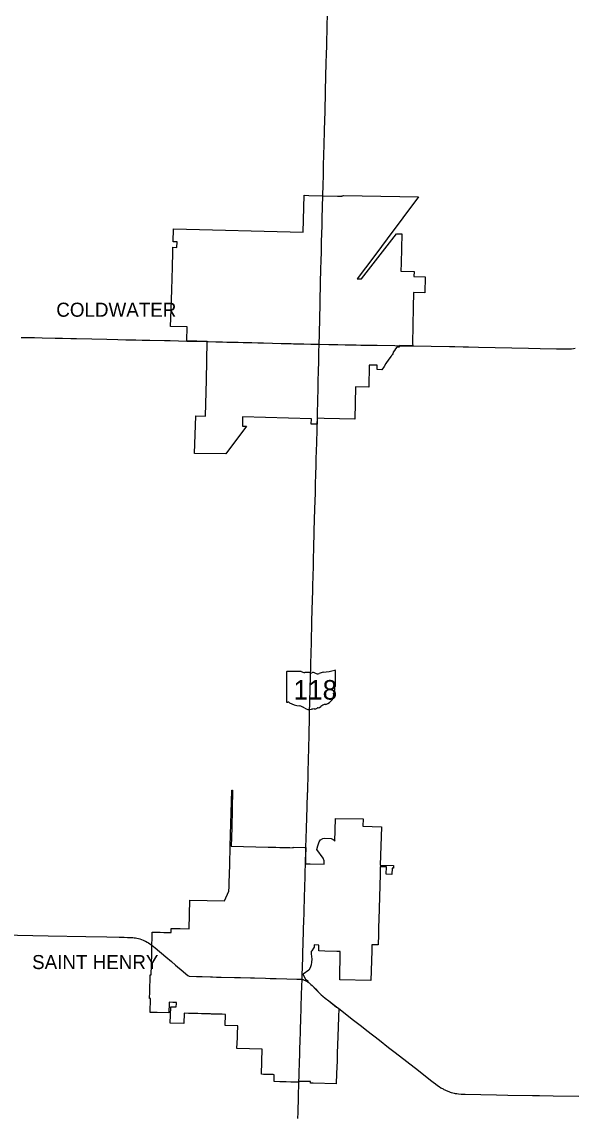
# Model space of a CAD drawing. Extents: x 0 to 34, y 0 to 22.
# Drawn here: x 3.256 to 3.572, y 18.985 to 19.611 of the extents above; entities that cross this region are included whole.
import ezdxf

# ---------------------------------------------------------------- set-up
doc = ezdxf.new("R2010")
doc.units = 0
for name, color, linetype in [('GM_X_Corporation', 7, 'Continuous'), ('GM_X_Corporation_Text', 7, 'Continuous'), ('GM_X_State_Location', 7, 'Continuous'), ('GM_X_State_Route', 7, 'Continuous'), ('GM_X_State_Shield', 7, 'Continuous')]:
    doc.layers.add(name, color=color, linetype=linetype)

msp = doc.modelspace()

# ---------------------------------------------------------------- linework, layer by layer
at = {"layer": 'GM_X_Corporation'}
for points in [[(3.36152, 19.40631), (3.36201, 19.42829), (3.35037, 19.42855), (3.35048, 19.43669), (3.34102, 19.43692), (3.34133, 19.44666), (3.34164, 19.45776), (3.34201, 19.47075), (3.34227, 19.47944), (3.34235, 19.48215), (3.34463, 19.48207), (3.34471, 19.48528), (3.34241, 19.48538), (3.3426, 19.49275), (3.41685, 19.4909), (3.41735, 19.51196), (3.41997, 19.51185), (3.42803, 19.51165), (3.43638, 19.51147), (3.43886, 19.51145), (3.43917, 19.51151), (3.43943, 19.5116), (3.44013, 19.51171), (3.45053, 19.51156), (3.48281, 19.51102), (3.46476, 19.48699), (3.45831, 19.47817), (3.45248, 19.47047), (3.44763, 19.46421), (3.45016, 19.46411), (3.47016, 19.48989), (3.47322, 19.48984), (3.47283, 19.47308), (3.47272, 19.46846), (3.48023, 19.46836), (3.48017, 19.46537), (3.48661, 19.46527), (3.4864, 19.4562), (3.47996, 19.45635), (3.47977, 19.44768), (3.47933, 19.4271), (3.47956, 19.42579), (3.4721, 19.42589), (3.47146, 19.42494), (3.47041, 19.42496), (3.46967, 19.42401), (3.46912, 19.42306), (3.46829, 19.42211), (3.46801, 19.42122), (3.46771, 19.42054), (3.46732, 19.42018), (3.46706, 19.41983), (3.46586, 19.41822), (3.46417, 19.4157), (3.46314, 19.41388), (3.46185, 19.41214), (3.45915, 19.41215), (3.45923, 19.41476), (3.45464, 19.41479), (3.45436, 19.40214), (3.44668, 19.40235), (3.44632, 19.38386), (3.42875, 19.38423), (3.42492, 19.38435), (3.42484, 19.38091), (3.42149, 19.38093), (3.42157, 19.38403), (3.3822, 19.38509), (3.38204, 19.37979), (3.38451, 19.37973), (3.37257, 19.36395), (3.35472, 19.36416), (3.35544, 19.38566), (3.36097, 19.38554)], [(3.43716, 19.04664), (3.43702, 19.04173), (3.43666, 19.03055), (3.43635, 19.02112), (3.43634, 19.02064), (3.43632, 19.02015), (3.43621, 19.01664), (3.43597, 19.00941), (3.43578, 19.00356), (3.42245, 19.00385), (3.42106, 19.00389), (3.42109, 19.00482), (3.41997, 19.00484), (3.41788, 19.00488), (3.41485, 19.00494), (3.41437, 19.00495), (3.41436, 19.00458), (3.41435, 19.00443), (3.41387, 19.00444), (3.40984, 19.00455), (3.40713, 19.00463), (3.40661, 19.00464), (3.40339, 19.00473), (3.40018, 19.00482), (3.40018, 19.00488), (3.40019, 19.00539), (3.40021, 19.00603), (3.40024, 19.00692), (3.40029, 19.00877), (3.39965, 19.00879), (3.39807, 19.00883), (3.39598, 19.00889), (3.39406, 19.00895), (3.3929, 19.00898), (3.39338, 19.02338), (3.37897, 19.02379), (3.3792, 19.03006), (3.37921, 19.03054), (3.37928, 19.03247), (3.3793, 19.03287), (3.37931, 19.03327), (3.37939, 19.03536), (3.37944, 19.03676), (3.37214, 19.03695), (3.37234, 19.04328), (3.37057, 19.04332), (3.36492, 19.04347), (3.36439, 19.04348), (3.36386, 19.0435), (3.36198, 19.04354), (3.36184, 19.04355), (3.35873, 19.04363), (3.35655, 19.04368), (3.35639, 19.04369), (3.35476, 19.04373), (3.35453, 19.04374), (3.35267, 19.04378), (3.3513, 19.04382), (3.34869, 19.04389), (3.34853, 19.03811), (3.34084, 19.0383), (3.34109, 19.04765), (3.34429, 19.04757), (3.34435, 19.04957), (3.34437, 19.0501), (3.34228, 19.05015), (3.34018, 19.0502), (3.34017, 19.04971), (3.34017, 19.04967), (3.34002, 19.04411), (3.33326, 19.04428), (3.33166, 19.04432), (3.32974, 19.04437), (3.32926, 19.04438), (3.32946, 19.05228), (3.329, 19.05229), (3.32911, 19.05615), (3.32916, 19.05808), (3.32922, 19.06), (3.32927, 19.06193), (3.32938, 19.06595), (3.32986, 19.06594), (3.33002, 19.07138), (3.33021, 19.07823), (3.33033, 19.08283), (3.33045, 19.08712), (3.33054, 19.09034), (3.33087, 19.09034), (3.33103, 19.09033), (3.33301, 19.09028), (3.33507, 19.09023), (3.33712, 19.09018), (3.33917, 19.09013), (3.34126, 19.09008), (3.34136, 19.09245), (3.34288, 19.09242), (3.34465, 19.09239), (3.34647, 19.09235), (3.35157, 19.09225), (3.35166, 19.09224), (3.35207, 19.10864), (3.3718, 19.10817), (3.37435, 19.1137), (3.37443, 19.11623), (3.3745, 19.11848), (3.37481, 19.12884), (3.37511, 19.13945), (3.37596, 19.17131), (3.37596, 19.17163), (3.3765, 19.17162), (3.37649, 19.1713), (3.37594, 19.15007), (3.37564, 19.13951), (3.39672, 19.139), (3.39865, 19.13895), (3.40122, 19.13889), (3.40347, 19.13883), (3.40572, 19.13878), (3.40837, 19.13871), (3.40918, 19.13869), (3.41112, 19.13864), (3.41113, 19.139), (3.41775, 19.13881), (3.41839, 19.13879), (3.41824, 19.13362), (3.41812, 19.12935), (3.42087, 19.12934), (3.42889, 19.12918), (3.4289, 19.13115), (3.42822, 19.13268), (3.42473, 19.13759), (3.42512, 19.13979), (3.42595, 19.14207), (3.42676, 19.14306), (3.42804, 19.14388), (3.42929, 19.14406), (3.43292, 19.14393), (3.43403, 19.1434), (3.43447, 19.14293), (3.43492, 19.14238), (3.43514, 19.14876), (3.43533, 19.15543), (3.45107, 19.15522), (3.45101, 19.15094), (3.46152, 19.15062), (3.46093, 19.12865), (3.46849, 19.1285), (3.46844, 19.12696), (3.46763, 19.12698), (3.46752, 19.12338), (3.46431, 19.12344), (3.46444, 19.12761), (3.4609, 19.12768), (3.46088, 19.12711), (3.46088, 19.12689), (3.46079, 19.12351), (3.46009, 19.09736), (3.45999, 19.09328), (3.45984, 19.0877), (3.45975, 19.08449), (3.45975, 19.08433), (3.45974, 19.08401), (3.4597, 19.083), (3.45614, 19.08304), (3.45608, 19.07966), (3.45553, 19.06273), (3.43776, 19.063), (3.43804, 19.0793), (3.43605, 19.07934), (3.42927, 19.07949), (3.42574, 19.07957), (3.42581, 19.08184), (3.42584, 19.08296), (3.42308, 19.08303), (3.42309, 19.08171), (3.42275, 19.08118), (3.42173, 19.0796), (3.42144, 19.07918), (3.42149, 19.078), (3.42162, 19.07639), (3.42173, 19.07478), (3.42168, 19.07317), (3.42147, 19.07157), (3.42086, 19.06997), (3.42001, 19.06861), (3.4169, 19.06633), (3.41688, 19.06583), (3.4182, 19.06351), (3.41957, 19.06254), (3.41956, 19.06177), (3.41994, 19.0615), (3.42023, 19.06127), (3.42052, 19.06104), (3.42124, 19.0604), (3.42189, 19.05978), (3.4238, 19.05781), (3.42516, 19.0564), (3.42596, 19.05561), (3.42605, 19.05552), (3.42617, 19.05541), (3.42631, 19.05527), (3.4267, 19.0549), (3.42717, 19.05447), (3.42805, 19.05372), (3.42944, 19.05258), (3.43149, 19.051), (3.43594, 19.04753)]]:
    msp.add_lwpolyline(points, close=True, dxfattribs=at)
at = {"layer": 'GM_X_State_Route'}
for p, q in [((3.34079, 19.42875), (3.35039, 19.42851)), ((3.47212, 19.42584), (3.47958, 19.42575)), ((3.42486, 19.38095), (3.42494, 19.3843))]:
    msp.add_line(p, q, dxfattribs=at)
for points in [[(3.42917, 19.55448), (3.42934, 19.56005), (3.42941, 19.56363), (3.4295, 19.56727), (3.42963, 19.57123), (3.42987, 19.58019), (3.43004, 19.58731), (3.43018, 19.59311), (3.43026, 19.59703), (3.4303, 19.5987), (3.4304, 19.60223), (3.43045, 19.60455), (3.43054, 19.60824), (3.43059, 19.60977), (3.43069, 19.61441)], [(3.42805, 19.5116), (3.4282, 19.51782), (3.42836, 19.52331), (3.42843, 19.52721), (3.42848, 19.52927), (3.42863, 19.53476), (3.4288, 19.54119), (3.42886, 19.54351), (3.42895, 19.54615), (3.42905, 19.54942), (3.42917, 19.55448)], [(3.42736, 19.48543), (3.42736, 19.48551), (3.42761, 19.49444), (3.42765, 19.49628), (3.42771, 19.49882), (3.42805, 19.5116)], [(3.42659, 19.45277), (3.42675, 19.45999), (3.42681, 19.4623), (3.42698, 19.4692), (3.42699, 19.46932), (3.42713, 19.47502), (3.42722, 19.47897), (3.42736, 19.48543)], [(3.42646, 19.44688), (3.42649, 19.44815), (3.42655, 19.45133), (3.42659, 19.45277)], [(3.426, 19.42666), (3.42612, 19.43231), (3.42619, 19.4357), (3.42627, 19.43859), (3.42633, 19.44152), (3.4264, 19.44416), (3.42646, 19.44688)], [(3.25547, 19.43064), (3.26046, 19.43054), (3.26321, 19.43047), (3.26764, 19.43036), (3.27507, 19.43022), (3.27929, 19.43012), (3.28393, 19.43), (3.28714, 19.42994), (3.296, 19.42971), (3.30449, 19.42953), (3.31087, 19.4294), (3.3154, 19.42931), (3.31788, 19.42925), (3.3211, 19.42917), (3.32473, 19.4291), (3.32906, 19.429), (3.3376, 19.42882), (3.34079, 19.42875)], [(3.35039, 19.42851), (3.36203, 19.42825), (3.3624, 19.42824)], [(3.3624, 19.42824), (3.36695, 19.42812), (3.37071, 19.42803), (3.37316, 19.42797)], [(3.37316, 19.42797), (3.37435, 19.42794), (3.37645, 19.42789), (3.37966, 19.42781), (3.38244, 19.42775)], [(3.38244, 19.42775), (3.38345, 19.42772), (3.38397, 19.42771), (3.38755, 19.42762)], [(3.38755, 19.42762), (3.39088, 19.42754), (3.39407, 19.42746), (3.39919, 19.42735), (3.4042, 19.4272), (3.40514, 19.42717), (3.40988, 19.42704), (3.41133, 19.427)], [(3.41133, 19.427), (3.4162, 19.42688), (3.41716, 19.42686), (3.42112, 19.42677), (3.426, 19.42666)], [(3.4258, 19.42001), (3.42583, 19.42101), (3.42586, 19.42218), (3.426, 19.42666)], [(3.426, 19.42666), (3.43153, 19.42657), (3.43536, 19.4265), (3.43625, 19.42649), (3.43668, 19.42648)], [(3.43668, 19.42648), (3.4409, 19.4264), (3.44271, 19.42636)], [(3.44271, 19.42636), (3.44331, 19.42635), (3.44711, 19.42627), (3.44979, 19.42623)], [(3.44979, 19.42623), (3.45259, 19.42619), (3.45447, 19.42616), (3.45755, 19.42611), (3.45815, 19.4261)], [(3.45815, 19.4261), (3.4591, 19.42608), (3.46924, 19.42588), (3.47212, 19.42584)], [(3.47958, 19.42575), (3.50044, 19.42535), (3.50355, 19.42531), (3.50825, 19.42522), (3.51128, 19.42516)], [(3.51128, 19.42516), (3.517, 19.42504), (3.54569, 19.42448), (3.55244, 19.42433), (3.56162, 19.42415), (3.56626, 19.42405), (3.56815, 19.42405), (3.56926, 19.42408), (3.57026, 19.42415), (3.57135, 19.42425), (3.57235, 19.42439)], [(3.42494, 19.3843), (3.42507, 19.38908), (3.42516, 19.39227), (3.42518, 19.39312), (3.42527, 19.39685), (3.42528, 19.39748), (3.42531, 19.39838), (3.42532, 19.39897), (3.42545, 19.40518), (3.42549, 19.40676), (3.42558, 19.41022), (3.42564, 19.41267), (3.4257, 19.41542), (3.42576, 19.41859), (3.4258, 19.42001)], [(3.42378, 19.34143), (3.42388, 19.34596), (3.42407, 19.35318), (3.42418, 19.3564), (3.42429, 19.36093), (3.42445, 19.36599), (3.42458, 19.37005), (3.4248, 19.37806), (3.42486, 19.38086), (3.42486, 19.38095)], [(3.42042, 19.21326), (3.42044, 19.21408), (3.42069, 19.22389), (3.42079, 19.22784), (3.42088, 19.23122), (3.42099, 19.23496), (3.42122, 19.24376), (3.42155, 19.25596), (3.42164, 19.25932), (3.42178, 19.26454), (3.42187, 19.26934), (3.422, 19.27345), (3.42218, 19.28167), (3.42226, 19.28441), (3.42242, 19.28995), (3.42248, 19.29269), (3.42271, 19.30107), (3.42281, 19.3045), (3.42293, 19.30951), (3.4232, 19.32), (3.42353, 19.33245), (3.42378, 19.34143)], [(3.41844, 19.13874), (3.41877, 19.14941), (3.41897, 19.15611), (3.41914, 19.16159), (3.41939, 19.17016), (3.4194, 19.17046), (3.41964, 19.18192), (3.41981, 19.18914), (3.41998, 19.19552), (3.42016, 19.20312), (3.42042, 19.21326)], [(3.41815, 19.12883), (3.41816, 19.12899), (3.4182, 19.13084), (3.41836, 19.13581), (3.41844, 19.13874)], [(3.41624, 19.06333), (3.41632, 19.06617), (3.41643, 19.07007), (3.4165, 19.07228), (3.41656, 19.0743), (3.4166, 19.07549), (3.41666, 19.07745), (3.41688, 19.08488), (3.41703, 19.09005), (3.41705, 19.09057), (3.41728, 19.09838), (3.41731, 19.09947), (3.41737, 19.10138), (3.41746, 19.1047), (3.41756, 19.10808), (3.41767, 19.11167), (3.41776, 19.11463), (3.41786, 19.11825), (3.41789, 19.11989), (3.41805, 19.12511), (3.41815, 19.12883)], [(3.24476, 19.08873), (3.271, 19.08821), (3.29251, 19.08778), (3.30464, 19.08756), (3.3116, 19.08743)], [(3.3116, 19.08743), (3.3144, 19.08738), (3.31641, 19.08732), (3.3184, 19.08725), (3.31901, 19.08722), (3.31944, 19.08718), (3.32014, 19.08711), (3.32088, 19.08701), (3.32176, 19.08685), (3.32259, 19.08667), (3.32346, 19.08642), (3.32441, 19.0861), (3.3253, 19.08577), (3.32608, 19.08543), (3.32675, 19.08511), (3.32754, 19.08468), (3.32835, 19.08418), (3.3291, 19.0837), (3.32979, 19.08321), (3.33035, 19.08278)], [(3.33035, 19.08278), (3.33215, 19.08129), (3.33828, 19.07615), (3.34152, 19.07344), (3.34386, 19.07148), (3.34504, 19.0705)], [(3.34504, 19.0705), (3.34714, 19.06874), (3.3509, 19.06559)], [(3.3509, 19.06559), (3.35155, 19.06505), (3.35575, 19.06498), (3.35886, 19.06489), (3.35899, 19.06489), (3.36381, 19.06474), (3.36503, 19.06471), (3.36724, 19.06465), (3.36987, 19.06459), (3.37746, 19.0644), (3.38106, 19.06431), (3.38663, 19.06418), (3.38905, 19.06412), (3.39537, 19.06395), (3.39791, 19.06389), (3.40039, 19.06383)], [(3.40039, 19.06383), (3.40133, 19.0638), (3.40739, 19.06364), (3.41318, 19.06348), (3.41533, 19.06341), (3.41556, 19.06341), (3.4158, 19.06339), (3.41602, 19.06336), (3.41624, 19.06333)], [(3.41515, 19.02924), (3.41523, 19.03193), (3.41533, 19.03508), (3.41537, 19.03655), (3.41543, 19.03867), (3.41554, 19.04202), (3.41562, 19.0451), (3.41575, 19.04947), (3.41584, 19.05248), (3.41593, 19.05462), (3.41606, 19.05914), (3.41624, 19.06333)], [(3.41624, 19.06333), (3.41648, 19.06327), (3.41676, 19.06319), (3.417, 19.06311), (3.41745, 19.06293), (3.41798, 19.06268), (3.41872, 19.06226), (3.4191, 19.06203), (3.41953, 19.06176), (3.41958, 19.06173)], [(3.41958, 19.06173), (3.41996, 19.06146), (3.42025, 19.06123), (3.42054, 19.06099), (3.42126, 19.06036), (3.42191, 19.05973), (3.42382, 19.05776), (3.42518, 19.05636), (3.42598, 19.05557), (3.42607, 19.05547), (3.42619, 19.05536), (3.42633, 19.05522), (3.42672, 19.05486), (3.42719, 19.05443), (3.42807, 19.05367), (3.42946, 19.05254), (3.43151, 19.05096), (3.43596, 19.04748), (3.43718, 19.04654)], [(3.43718, 19.04654), (3.44568, 19.03991), (3.44789, 19.0382), (3.45009, 19.03647), (3.45317, 19.03409), (3.46042, 19.02845), (3.4657, 19.02434), (3.46948, 19.02138), (3.48276, 19.01107), (3.48962, 19.00572), (3.49112, 19.00455), (3.49241, 19.00356), (3.49368, 19.00261), (3.49466, 19.00191), (3.49554, 19.00133), (3.49602, 19.00104), (3.49644, 19.00079), (3.49683, 19.00058), (3.49732, 19.00031), (3.49775, 19.0001), (3.49817, 18.99989), (3.49864, 18.99967), (3.49913, 18.99945), (3.49959, 18.99925), (3.50004, 18.99907), (3.50043, 18.99894), (3.50085, 18.99881), (3.50145, 18.99864), (3.50245, 18.99837), (3.50312, 18.99821), (3.50379, 18.99808), (3.50472, 18.99792), (3.50571, 18.9978), (3.50718, 18.99766), (3.50812, 18.9976), (3.50949, 18.99755), (3.52742, 18.99721), (3.5339, 18.9971), (3.54798, 18.99685), (3.55188, 18.99678), (3.55984, 18.99665), (3.57445, 18.99639)], [(3.41478, 19.01738), (3.41483, 19.01881), (3.4149, 19.02121), (3.41497, 19.02387), (3.41511, 19.02755), (3.41515, 19.02924)], [(3.41438, 19.00455), (3.41448, 19.00813), (3.41456, 19.01094), (3.41468, 19.01434), (3.41478, 19.01738)], [(3.41378, 18.98361), (3.41387, 18.98704), (3.41395, 18.98978), (3.41407, 18.99342), (3.41421, 18.99925), (3.41426, 19.00123), (3.41438, 19.00455)]]:
    msp.add_lwpolyline(points, dxfattribs=at)
at = {"layer": 'GM_X_State_Shield'}
for p, q in [((3.41573, 19.23944), (3.40754, 19.23944)), ((3.43524, 19.23098), (3.43524, 19.23986)), ((3.40726, 19.23915), (3.40726, 19.22216)), ((3.43523, 19.23098), (3.43524, 19.23098))]:
    msp.add_line(p, q, dxfattribs=at)
for centre, major_axis, start_param, end_param in [((3.40758, 19.23918), (0.000324, 0), 1.712693, 3.28349), ((3.41768, 19.24141), (0.00314, 0), 4.042523, 4.731795), ((3.42527, 19.2626), (0.02966, 0), 4.814394, 5.042369), ((3.43493, 19.2399), (0.000311, 0), 6.141152, 7.989035), ((3.41872, 19.22991), (0.01128, 0), 1.404758, 1.657858), ((3.42129, 19.23927), (0.000907, 0), 3.836095, 5.185415), ((3.42262, 19.23731), (0.00189, 0), 0.950623, 2.079405), ((3.42505, 19.24), (0.00227, 0), 4.081561, 5.145723), ((3.42906, 19.23425), (0.00597, 0), 1.699011, 2.107814), ((3.42693, 19.22613), (0.00742, 0), 5.101752, 6.440018), ((3.43635, 19.22726), (0.0021, 0), 2.387724, 3.262537), ((3.43516, 19.23032), (0.000482, 0), 1.883978, 3.671073), ((3.4321, 19.2292), (0.00289, 0), 5.934695, 6.695948), ((3.4349, 19.23094), (0.000333, 0), 5.05454, 6.418171), ((3.40759, 19.22213), (0.000327, 0), 3.00124, 4.508301), ((3.40764, 19.22386), (0.00249, 0), 4.665946, 4.897461), ((3.40815, 19.22118), (0.0009, 0), 0.519207, 1.627899), ((3.41951, 19.23644), (0.02142, 0), 4.195997, 4.488961), ((3.43006, 19.2174), (0.00406, 0), 1.647645, 2.488434), ((3.41312, 19.21453), (0.0067, 0), 0.823519, 1.323587), ((3.42037, 19.2211), (0.00425, 0), 4.026481, 4.996735), ((3.42283, 19.21523), (0.00349, 0), 1.495662, 1.94098), ((3.42314, 19.21983), (0.00227, 0), 4.691044, 5.507374), ((3.42519, 19.21818), (0.000638, 0), 1.147584, 2.315152), ((3.42491, 19.22052), (0.0024, 0), 4.937069, 5.64225)]:
    msp.add_ellipse(centre, major_axis=major_axis, ratio=0.8, start_param=start_param, end_param=end_param, dxfattribs=at)

# ---------------------------------------------------------------- texts
at = {"layer": 'GM_X_Corporation_Text'}
for s, p in [('COLDWATER', (3.27565, 19.44243)), ('SAINT HENRY', (3.26181, 19.06919))]:
    msp.add_text(s, height=0.008037, rotation=0.00001, dxfattribs=at).set_placement(p)
at = {"layer": 'GM_X_State_Location'}
msp.add_text('118', height=0.0000161, rotation=0.00001, dxfattribs=at).set_placement((3.41526, 19.22836))
for s in ['s', 'r']:
    msp.add_text(s, height=0.0000161, dxfattribs=at).set_placement((3.42094, 19.22953))
at = {"layer": 'GM_X_State_Shield'}
msp.add_text('118', height=0.011189, dxfattribs=at).set_placement((3.41131, 19.22336))

doc.saveas('drawing.dxf')
